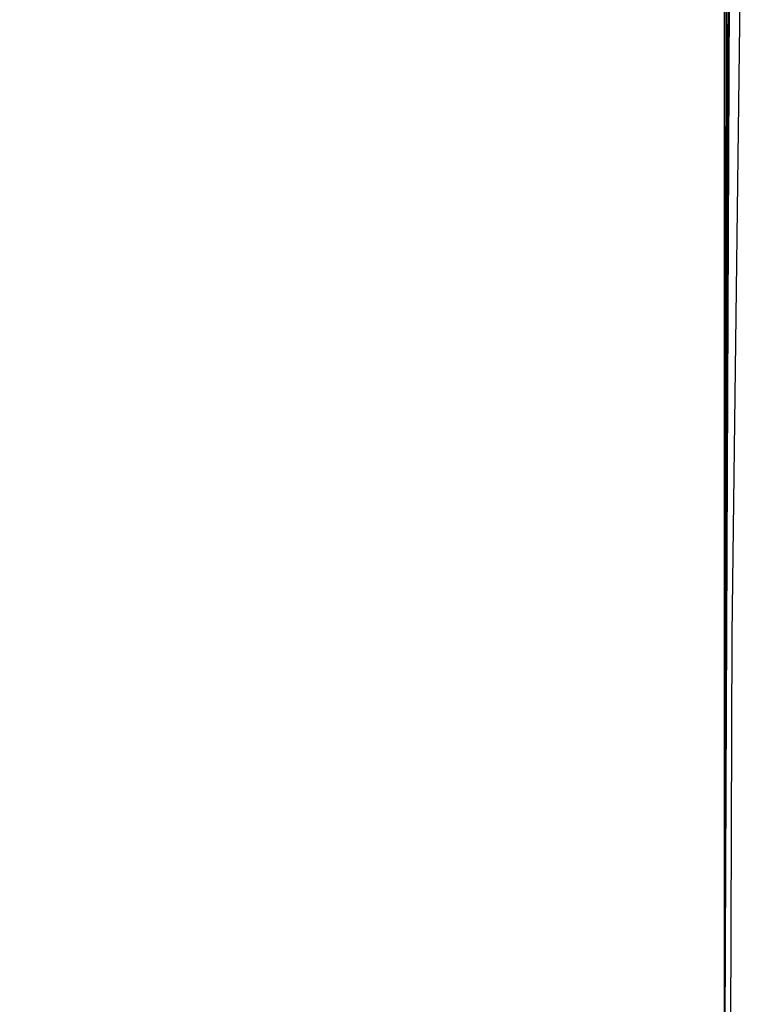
# Model space of a CAD drawing. Header units: metres. Extents: x 209747 to 209830, y 1182430 to 1182564.
# Tile 466 of 656: x 209752.1396 to 209752.1741, y 1182483.7641 to 1182483.8102. Entities that reach past the tile are written whole.
import ezdxf

# ---------------------------------------------------------------- set-up
doc = ezdxf.new("R2010")
doc.units = ezdxf.units.M
doc.header["$MEASUREMENT"] = 0
doc.linetypes.add('DGN Style 2', pattern=[15.036391, 9.021834, -6.014556])
doc.layers.get('0').update_dxf_attribs({"color": 254})

# ---------------------------------------------------------------- blocks, each defined once
blk = doc.blocks.new('*U2')
at = {"color": 3, "linetype": 'Continuous'}
blk.add_line((1.275, -15.227508), (1.275, -15.328), dxfattribs=at)
blk = doc.blocks.new('*U3')
at = {"color": 3, "linetype": 'Continuous'}
blk.add_line((1.275, -15.235123), (1.275, -15.334807), dxfattribs=at)
blk = doc.blocks.new('*U4')
at = {"color": 3, "linetype": 'Continuous'}
for p, q in [((1.275377, -15.193672), (1.275, -15.293292)), ((1.275, -15.293292), (1.275, -15.393016))]:
    blk.add_line(p, q, dxfattribs=at)
blk = doc.blocks.new('*U5')
at = {"color": 3, "linetype": 'Continuous'}
blk.add_line((1.275116, -15.217339), (1.275, -15.316746), dxfattribs=at)
blk = doc.blocks.new('*U6')
at = {"color": 3, "linetype": 'Continuous'}
for p, q in [((1.27561, -15.175225), (1.275, -15.274578)), ((1.275, -15.274578), (1.275, -15.374031))]:
    blk.add_line(p, q, dxfattribs=at)
blk = doc.blocks.new('*U7')
at = {"color": 3, "linetype": 'Continuous'}
blk.add_line((1.275416, -15.202803), (1.275, -15.302257), dxfattribs=at)
blk = doc.blocks.new('*U8')
at = {"color": 3, "linetype": 'Continuous'}
for p, q in [((1.27658, -15.180365), (1.275339, -15.279646)), ((1.275339, -15.279646), (1.275, -15.379121))]:
    blk.add_line(p, q, dxfattribs=at)
blk = doc.blocks.new('ATTEMP_4')
at = {"color": 254, "flags": 128}
blk.add_lwpolyline([(0, 1.275), (-13.6, 1.275), (-13.6, -1.275), (0, -1.275), (0, 1.275), (0, 1.275)], dxfattribs=at)
blk = doc.blocks.new('ATTEMP_1')
at = {"color": 254, "rotation": 90}
blk.add_blockref('ATTEMP_4', (0, -3.535), dxfattribs=at)
blk = doc.blocks.new('ATTEMP')
at = {"color": 3, "linetype": 'Continuous'}
for name in ['*U8', '*U7', '*U6', '*U5', '*U4', '*U2', '*U3']:
    blk.add_blockref(name, (-10.48, 0), dxfattribs=at)
at = {"color": 254}
blk.add_blockref('ATTEMP_1', (-10.48, 0), dxfattribs=at)

msp = doc.modelspace()

# ---------------------------------------------------------------- block references
at = {"color": 1, "linetype": 'DGN Style 2'}
msp.add_blockref('ATTEMP', (209761.377561, 1182499.061067), dxfattribs=at)

doc.saveas('drawing.dxf')
